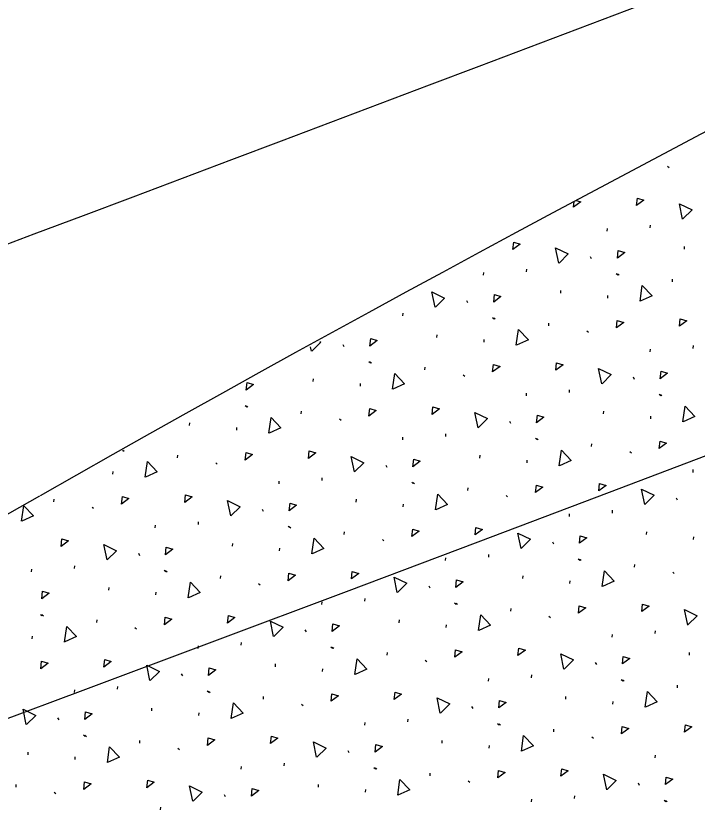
# Model space of a CAD drawing. Extents: x 2338610 to 2351914, y 366540 to 376484.
# Drawn here: x 2348541.54 to 2348555.33, y 367654.93 to 367671.01 of the extents above; entities that cross this region are included whole.
import ezdxf

# ---------------------------------------------------------------- set-up
doc = ezdxf.new("R2010")
doc.units = 0
for name, color, linetype in [('RD_HC_Cl', 7, 'Continuous'), ('RD_PD_ConcMed', 7, 'Continuous'), ('RD_PD_Final_LnLine', 7, 'Continuous')]:
    doc.layers.add(name, color=color, linetype=linetype)

msp = doc.modelspace()

# ---------------------------------------------------------------- linework, layer by layer
at = {"layer": 'RD_HC_Cl'}
msp.add_arc((2347533.93, 370355.677), 2880.79, 281.440729, 295.940729, dxfattribs=at)
at = {"layer": 'RD_PD_ConcMed'}
for p, q in [((2348554.736, 367667.966), (2348554.768, 367667.942)), ((2348552.829, 367667.135), (2348552.841, 367667.251)), ((2348553.513, 367666.653), (2348553.517, 367666.708)), ((2348554.384, 367666.722), (2348554.388, 367666.776)), ((2348555.075, 367666.284), (2348555.079, 367666.339)), ((2348553.169, 367666.141), (2348553.191, 367666.096)), ((2348551.879, 367665.83), (2348551.883, 367665.885)), ((2348551.008, 367665.762), (2348551.012, 367665.816)), ((2348553.695, 367665.793), (2348553.727, 367665.769)), ((2348553.72, 367665.789), (2348553.752, 367665.765)), ((2348554.832, 367665.626), (2348554.837, 367665.68)), ((2348552.571, 367665.393), (2348552.575, 367665.448)), ((2348550.664, 367665.25), (2348550.686, 367665.205)), ((2348553.524, 367665.296), (2348553.528, 367665.35)), ((2348549.374, 367664.939), (2348549.378, 367664.994)), ((2348551.19, 367664.902), (2348551.222, 367664.878)), ((2348551.215, 367664.897), (2348551.247, 367664.874)), ((2348552.328, 367664.735), (2348552.332, 367664.789)), ((2348553.1, 367664.633), (2348553.133, 367664.609)), ((2348550.066, 367664.502), (2348550.07, 367664.556)), ((2348551.019, 367664.405), (2348551.024, 367664.459)), ((2348547.525, 367664.22), (2348547.506, 367664.313)), ((2348548.159, 367664.359), (2348548.181, 367664.314)), ((2348555.253, 367664.279), (2348555.257, 367664.334)), ((2348554.382, 367664.211), (2348554.386, 367664.265)), ((2348548.685, 367664.011), (2348548.717, 367663.987)), ((2348548.711, 367664.006), (2348548.743, 367663.982)), ((2348549.823, 367663.843), (2348549.827, 367663.898)), ((2348547.561, 367663.611), (2348547.565, 367663.665)), ((2348550.596, 367663.741), (2348550.628, 367663.717)), ((2348554.038, 367663.699), (2348554.06, 367663.654)), ((2348548.515, 367663.513), (2348548.519, 367663.568)), ((2348551.877, 367663.319), (2348551.881, 367663.374)), ((2348552.748, 367663.388), (2348552.752, 367663.442)), ((2348554.564, 367663.351), (2348554.596, 367663.327)), ((2348554.589, 367663.346), (2348554.621, 367663.322)), ((2348546.181, 367663.119), (2348546.213, 367663.095)), ((2348546.206, 367663.115), (2348546.238, 367663.091)), ((2348547.318, 367662.952), (2348547.322, 367663.007)), ((2348553.44, 367662.951), (2348553.444, 367663.005)), ((2348548.091, 367662.85), (2348548.123, 367662.826)), ((2348554.393, 367662.853), (2348554.398, 367662.908)), ((2348545.056, 367662.719), (2348545.061, 367662.774)), ((2348546.01, 367662.622), (2348546.014, 367662.676)), ((2348551.533, 367662.808), (2348551.555, 367662.762)), ((2348550.243, 367662.497), (2348550.248, 367662.551)), ((2348549.372, 367662.428), (2348549.376, 367662.483)), ((2348552.059, 367662.459), (2348552.091, 367662.435)), ((2348552.084, 367662.455), (2348552.117, 367662.431)), ((2348553.197, 367662.292), (2348553.201, 367662.347)), ((2348543.695, 367662.214), (2348543.708, 367662.204)), ((2348543.706, 367662.22), (2348543.733, 367662.2)), ((2348553.97, 367662.19), (2348554.002, 367662.166)), ((2348544.814, 367662.061), (2348544.818, 367662.115)), ((2348550.935, 367662.059), (2348550.939, 367662.114)), ((2348545.586, 367661.959), (2348545.618, 367661.935)), ((2348549.029, 367661.916), (2348549.051, 367661.871)), ((2348551.889, 367661.962), (2348551.893, 367662.016)), ((2348543.505, 367661.731), (2348543.509, 367661.785)), ((2348555.251, 367661.768), (2348555.255, 367661.823)), ((2348546.868, 367661.537), (2348546.872, 367661.591)), ((2348547.739, 367661.605), (2348547.743, 367661.66)), ((2348549.555, 367661.568), (2348549.587, 367661.544)), ((2348549.58, 367661.564), (2348549.612, 367661.54)), ((2348550.692, 367661.401), (2348550.696, 367661.455)), ((2348542.309, 367661.169), (2348542.313, 367661.224)), ((2348548.43, 367661.168), (2348548.434, 367661.223)), ((2348551.465, 367661.299), (2348551.497, 367661.275)), ((2348554.907, 367661.256), (2348554.929, 367661.211)), ((2348543.082, 367661.067), (2348543.114, 367661.043)), ((2348549.384, 367661.071), (2348549.388, 367661.125)), ((2348546.524, 367661.025), (2348546.546, 367660.98)), ((2348552.746, 367660.877), (2348552.75, 367660.931)), ((2348553.617, 367660.945), (2348553.621, 367661)), ((2348545.234, 367660.714), (2348545.238, 367660.768)), ((2348544.363, 367660.646), (2348544.367, 367660.7)), ((2348547.05, 367660.677), (2348547.082, 367660.653)), ((2348547.075, 367660.672), (2348547.107, 367660.648)), ((2348548.187, 367660.509), (2348548.192, 367660.564)), ((2348554.309, 367660.508), (2348554.313, 367660.563)), ((2348555.263, 367660.411), (2348555.267, 367660.465)), ((2348545.926, 367660.277), (2348545.93, 367660.331)), ((2348548.96, 367660.407), (2348548.992, 367660.383)), ((2348552.402, 367660.365), (2348552.424, 367660.32)), ((2348544.019, 367660.134), (2348544.041, 367660.088)), ((2348546.879, 367660.179), (2348546.883, 367660.234)), ((2348551.113, 367660.054), (2348551.117, 367660.108)), ((2348550.241, 367659.986), (2348550.246, 367660.04)), ((2348552.928, 367660.017), (2348552.961, 367659.993)), ((2348552.954, 367660.012), (2348552.986, 367659.988)), ((2348541.858, 367659.754), (2348541.862, 367659.809)), ((2348542.729, 367659.823), (2348542.733, 367659.877)), ((2348544.545, 367659.785), (2348544.577, 367659.762)), ((2348544.57, 367659.781), (2348544.602, 367659.757)), ((2348554.066, 367659.849), (2348554.07, 367659.904)), ((2348545.683, 367659.618), (2348545.687, 367659.673)), ((2348551.804, 367659.617), (2348551.808, 367659.671)), ((2348554.839, 367659.747), (2348554.871, 367659.724)), ((2348546.455, 367659.516), (2348546.488, 367659.492)), ((2348549.898, 367659.474), (2348549.92, 367659.429)), ((2348552.758, 367659.519), (2348552.762, 367659.574)), ((2348543.421, 367659.385), (2348543.425, 367659.44)), ((2348544.374, 367659.288), (2348544.379, 367659.343)), ((2348547.737, 367659.094), (2348547.741, 367659.149)), ((2348548.608, 367659.163), (2348548.612, 367659.217)), ((2348550.424, 367659.126), (2348550.456, 367659.102)), ((2348550.449, 367659.121), (2348550.481, 367659.097)), ((2348551.561, 367658.958), (2348551.566, 367659.013)), ((2348542.04, 367658.894), (2348542.072, 367658.87)), ((2348542.066, 367658.89), (2348542.098, 367658.866)), ((2348552.334, 367658.856), (2348552.366, 367658.832)), ((2348543.178, 367658.727), (2348543.182, 367658.781)), ((2348549.299, 367658.725), (2348549.304, 367658.78)), ((2348550.253, 367658.628), (2348550.257, 367658.683)), ((2348543.951, 367658.625), (2348543.983, 367658.601)), ((2348547.393, 367658.582), (2348547.415, 367658.537)), ((2348553.615, 367658.434), (2348553.62, 367658.489)), ((2348554.486, 367658.503), (2348554.491, 367658.557)), ((2348541.87, 367658.397), (2348541.874, 367658.451)), ((2348546.103, 367658.271), (2348546.107, 367658.326)), ((2348545.232, 367658.203), (2348545.236, 367658.257)), ((2348547.919, 367658.234), (2348547.951, 367658.21)), ((2348547.944, 367658.23), (2348547.976, 367658.206)), ((2348549.057, 367658.067), (2348549.061, 367658.121)), ((2348555.178, 367658.066), (2348555.182, 367658.12)), ((2348546.795, 367657.834), (2348546.799, 367657.889)), ((2348549.829, 367657.965), (2348549.861, 367657.941)), ((2348553.272, 367657.922), (2348553.294, 367657.877)), ((2348544.888, 367657.691), (2348544.91, 367657.646)), ((2348547.748, 367657.737), (2348547.753, 367657.791)), ((2348551.111, 367657.543), (2348551.115, 367657.598)), ((2348551.982, 367657.611), (2348551.986, 367657.666)), ((2348553.798, 367657.574), (2348553.83, 367657.55)), ((2348553.823, 367657.57), (2348553.855, 367657.546)), ((2348542.727, 367657.312), (2348542.731, 367657.366)), ((2348543.598, 367657.38), (2348543.603, 367657.435)), ((2348554.935, 367657.407), (2348554.939, 367657.461)), ((2348545.414, 367657.343), (2348545.446, 367657.319)), ((2348545.439, 367657.338), (2348545.472, 367657.315)), ((2348546.552, 367657.176), (2348546.556, 367657.23)), ((2348552.673, 367657.174), (2348552.678, 367657.229)), ((2348547.325, 367657.074), (2348547.357, 367657.05)), ((2348553.627, 367657.077), (2348553.631, 367657.131)), ((2348544.29, 367656.943), (2348544.294, 367656.997)), ((2348545.244, 367656.846), (2348545.248, 367656.9)), ((2348550.767, 367657.031), (2348550.789, 367656.986)), ((2348542.384, 367656.8), (2348542.406, 367656.755)), ((2348549.477, 367656.72), (2348549.481, 367656.775)), ((2348548.606, 367656.652), (2348548.61, 367656.706)), ((2348551.293, 367656.683), (2348551.325, 367656.659)), ((2348551.318, 367656.679), (2348551.35, 367656.655)), ((2348552.431, 367656.516), (2348552.435, 367656.57)), ((2348542.91, 367656.452), (2348542.942, 367656.428)), ((2348542.935, 367656.447), (2348542.967, 367656.423)), ((2348553.203, 367656.414), (2348553.235, 367656.39)), ((2348544.047, 367656.284), (2348544.051, 367656.339)), ((2348550.169, 367656.283), (2348550.173, 367656.337)), ((2348551.122, 367656.186), (2348551.126, 367656.24)), ((2348541.785, 367656.052), (2348541.789, 367656.106)), ((2348544.82, 367656.182), (2348544.852, 367656.158)), ((2348548.262, 367656.14), (2348548.284, 367656.095)), ((2348542.739, 367655.954), (2348542.743, 367656.009)), ((2348554.485, 367655.992), (2348554.489, 367656.046)), ((2348546.101, 367655.76), (2348546.105, 367655.815)), ((2348546.972, 367655.829), (2348546.976, 367655.883)), ((2348548.788, 367655.792), (2348548.82, 367655.768)), ((2348548.813, 367655.787), (2348548.845, 367655.763)), ((2348549.926, 367655.624), (2348549.93, 367655.679)), ((2348541.542, 367655.393), (2348541.547, 367655.447)), ((2348547.664, 367655.392), (2348547.668, 367655.446)), ((2348550.699, 367655.522), (2348550.731, 367655.498)), ((2348554.141, 367655.48), (2348554.163, 367655.435)), ((2348542.315, 367655.291), (2348542.347, 367655.267)), ((2348548.618, 367655.294), (2348548.622, 367655.349)), ((2348545.757, 367655.249), (2348545.779, 367655.203)), ((2348551.98, 367655.1), (2348551.984, 367655.155)), ((2348552.851, 367655.169), (2348552.855, 367655.223)), ((2348554.667, 367655.132), (2348554.699, 367655.108)), ((2348554.692, 367655.127), (2348554.724, 367655.103)), ((2348544.468, 367654.938), (2348544.472, 367654.992))]:
    msp.add_line(p, q, dxfattribs=at)
for points in [[(2348552.886, 367667.275), (2348552.977, 367667.246), (2348552.829, 367667.135)], [(2348554.108, 367667.169), (2348554.124, 367667.322), (2348554.257, 367667.28), (2348554.108, 367667.169)], [(2348555.039, 367666.894), (2348554.974, 367667.208), (2348555.23, 367667.081), (2348555.043, 367666.898)], [(2348551.603, 367666.277), (2348551.619, 367666.43), (2348551.752, 367666.389), (2348551.603, 367666.277)], [(2348552.534, 367666.003), (2348552.469, 367666.316), (2348552.725, 367666.19), (2348552.539, 367666.006)], [(2348553.718, 367666.108), (2348553.735, 367666.261), (2348553.867, 367666.22), (2348553.718, 367666.108)], [(2348550.03, 367665.111), (2348549.965, 367665.425), (2348550.221, 367665.298), (2348550.034, 367665.115)], [(2348554.177, 367665.234), (2348554.223, 367665.55), (2348554.42, 367665.344), (2348554.182, 367665.235)], [(2348551.214, 367665.217), (2348551.23, 367665.37), (2348551.362, 367665.328), (2348551.214, 367665.217)], [(2348553.698, 367664.692), (2348553.714, 367664.845), (2348553.847, 367664.804), (2348553.698, 367664.692)], [(2348554.977, 367664.726), (2348554.993, 367664.879), (2348555.126, 367664.838), (2348554.977, 367664.726)], [(2348551.672, 367664.342), (2348551.718, 367664.659), (2348551.916, 367664.452), (2348551.677, 367664.344)], [(2348548.709, 367664.325), (2348548.725, 367664.478), (2348548.858, 367664.437), (2348548.709, 367664.325)], [(2348547.695, 367664.418), (2348547.716, 367664.407), (2348547.529, 367664.224)], [(2348551.193, 367663.801), (2348551.209, 367663.954), (2348551.342, 367663.912), (2348551.193, 367663.801)], [(2348552.472, 367663.835), (2348552.489, 367663.988), (2348552.621, 367663.947), (2348552.472, 367663.835)], [(2348553.403, 367663.56), (2348553.339, 367663.874), (2348553.595, 367663.747), (2348553.408, 367663.564)], [(2348554.588, 367663.665), (2348554.604, 367663.818), (2348554.736, 367663.777), (2348554.588, 367663.665)], [(2348549.167, 367663.451), (2348549.214, 367663.768), (2348549.411, 367663.561), (2348549.173, 367663.453)], [(2348546.204, 367663.434), (2348546.22, 367663.587), (2348546.353, 367663.546), (2348546.204, 367663.434)], [(2348548.688, 367662.909), (2348548.705, 367663.062), (2348548.837, 367663.021), (2348548.688, 367662.909)], [(2348549.968, 367662.943), (2348549.984, 367663.097), (2348550.116, 367663.055), (2348549.968, 367662.943)], [(2348555.046, 367662.791), (2348555.092, 367663.108), (2348555.29, 367662.901), (2348555.051, 367662.793)], [(2348546.663, 367662.56), (2348546.709, 367662.877), (2348546.906, 367662.67), (2348546.668, 367662.561)], [(2348550.899, 367662.669), (2348550.834, 367662.982), (2348551.09, 367662.856), (2348550.903, 367662.672)], [(2348552.083, 367662.774), (2348552.099, 367662.927), (2348552.232, 367662.886), (2348552.083, 367662.774)], [(2348554.567, 367662.249), (2348554.583, 367662.402), (2348554.716, 367662.361), (2348554.567, 367662.249)], [(2348547.463, 367662.052), (2348547.479, 367662.205), (2348547.612, 367662.164), (2348547.463, 367662.052)], [(2348552.541, 367661.9), (2348552.588, 367662.217), (2348552.785, 367662.01), (2348552.547, 367661.902)], [(2348546.184, 367662.018), (2348546.2, 367662.171), (2348546.332, 367662.13), (2348546.184, 367662.018)], [(2348548.394, 367661.778), (2348548.329, 367662.091), (2348548.585, 367661.964), (2348548.398, 367661.781)], [(2348549.578, 367661.883), (2348549.594, 367662.036), (2348549.727, 367661.995), (2348549.578, 367661.883)], [(2348544.158, 367661.668), (2348544.204, 367661.985), (2348544.401, 367661.779), (2348544.163, 367661.67)], [(2348553.342, 367661.392), (2348553.358, 367661.545), (2348553.49, 367661.504), (2348553.342, 367661.392)], [(2348552.062, 367661.358), (2348552.079, 367661.511), (2348552.211, 367661.47), (2348552.062, 367661.358)], [(2348554.273, 367661.118), (2348554.208, 367661.431), (2348554.464, 367661.304), (2348554.277, 367661.121)], [(2348543.679, 367661.127), (2348543.695, 367661.28), (2348543.828, 367661.239), (2348543.679, 367661.127)], [(2348544.958, 367661.161), (2348544.974, 367661.314), (2348545.107, 367661.273), (2348544.958, 367661.161)], [(2348550.037, 367661.008), (2348550.083, 367661.325), (2348550.28, 367661.119), (2348550.042, 367661.01)], [(2348541.653, 367660.777), (2348541.699, 367661.094), (2348541.897, 367660.887), (2348541.658, 367660.779)], [(2348545.889, 367660.886), (2348545.824, 367661.2), (2348546.08, 367661.073), (2348545.894, 367660.89)], [(2348547.073, 367660.991), (2348547.09, 367661.145), (2348547.222, 367661.103), (2348547.073, 367660.991)], [(2348549.558, 367660.467), (2348549.574, 367660.62), (2348549.706, 367660.579), (2348549.558, 367660.467)], [(2348550.837, 367660.501), (2348550.853, 367660.654), (2348550.986, 367660.613), (2348550.837, 367660.501)], [(2348542.453, 367660.27), (2348542.47, 367660.423), (2348542.602, 367660.381), (2348542.453, 367660.27)], [(2348547.532, 367660.117), (2348547.578, 367660.434), (2348547.775, 367660.227), (2348547.537, 367660.119)], [(2348551.768, 367660.226), (2348551.703, 367660.54), (2348551.959, 367660.413), (2348551.772, 367660.23)], [(2348552.952, 367660.332), (2348552.968, 367660.485), (2348553.101, 367660.443), (2348552.952, 367660.332)], [(2348543.385, 367659.995), (2348543.32, 367660.309), (2348543.576, 367660.182), (2348543.389, 367659.998)], [(2348544.569, 367660.1), (2348544.585, 367660.253), (2348544.717, 367660.212), (2348544.569, 367660.1)], [(2348553.41, 367659.457), (2348553.457, 367659.774), (2348553.654, 367659.567), (2348553.416, 367659.459)], [(2348547.053, 367659.575), (2348547.069, 367659.729), (2348547.202, 367659.687), (2348547.053, 367659.575)], [(2348548.332, 367659.61), (2348548.348, 367659.763), (2348548.481, 367659.721), (2348548.332, 367659.61)], [(2348549.263, 367659.335), (2348549.198, 367659.649), (2348549.454, 367659.522), (2348549.267, 367659.338)], [(2348545.027, 367659.226), (2348545.073, 367659.543), (2348545.271, 367659.336), (2348545.032, 367659.228)], [(2348550.447, 367659.44), (2348550.464, 367659.593), (2348550.596, 367659.552), (2348550.447, 367659.44)], [(2348542.064, 367659.209), (2348542.08, 367659.362), (2348542.213, 367659.321), (2348542.064, 367659.209)], [(2348552.932, 367658.916), (2348552.948, 367659.069), (2348553.08, 367659.027), (2348552.932, 367658.916)], [(2348554.211, 367658.95), (2348554.227, 367659.103), (2348554.359, 367659.061), (2348554.211, 367658.95)], [(2348555.142, 367658.675), (2348555.077, 367658.989), (2348555.333, 367658.862), (2348555.146, 367658.679)], [(2348544.548, 367658.684), (2348544.564, 367658.837), (2348544.697, 367658.796), (2348544.548, 367658.684)], [(2348545.827, 367658.718), (2348545.844, 367658.871), (2348545.976, 367658.83), (2348545.827, 367658.718)], [(2348550.906, 367658.566), (2348550.952, 367658.883), (2348551.149, 367658.676), (2348550.911, 367658.568)], [(2348542.522, 367658.334), (2348542.569, 367658.651), (2348542.766, 367658.445), (2348542.528, 367658.336)], [(2348546.758, 367658.444), (2348546.694, 367658.757), (2348546.95, 367658.631), (2348546.763, 367658.447)], [(2348547.943, 367658.549), (2348547.959, 367658.702), (2348548.091, 367658.661), (2348547.943, 367658.549)], [(2348550.427, 367658.024), (2348550.443, 367658.177), (2348550.575, 367658.136), (2348550.427, 367658.024)], [(2348551.706, 367658.058), (2348551.722, 367658.211), (2348551.855, 367658.17), (2348551.706, 367658.058)], [(2348552.637, 367657.784), (2348552.572, 367658.097), (2348552.828, 367657.971), (2348552.641, 367657.787)], [(2348553.821, 367657.889), (2348553.837, 367658.042), (2348553.97, 367658.001), (2348553.821, 367657.889)], [(2348542.043, 367657.793), (2348542.06, 367657.946), (2348542.192, 367657.905), (2348542.043, 367657.793)], [(2348543.323, 367657.827), (2348543.339, 367657.98), (2348543.471, 367657.939), (2348543.323, 367657.827)], [(2348544.254, 367657.552), (2348544.189, 367657.866), (2348544.445, 367657.739), (2348544.258, 367657.556)], [(2348548.401, 367657.675), (2348548.447, 367657.991), (2348548.645, 367657.785), (2348548.406, 367657.676)], [(2348545.438, 367657.658), (2348545.454, 367657.811), (2348545.587, 367657.769), (2348545.438, 367657.658)], [(2348547.922, 367657.133), (2348547.938, 367657.286), (2348548.071, 367657.245), (2348547.922, 367657.133)], [(2348549.201, 367657.167), (2348549.218, 367657.32), (2348549.35, 367657.279), (2348549.201, 367657.167)], [(2348550.132, 367656.892), (2348550.067, 367657.206), (2348550.324, 367657.079), (2348550.137, 367656.896)], [(2348554.28, 367657.015), (2348554.326, 367657.331), (2348554.523, 367657.125), (2348554.285, 367657.016)], [(2348545.896, 367656.783), (2348545.943, 367657.1), (2348546.14, 367656.893), (2348545.901, 367656.785)], [(2348551.316, 367656.998), (2348551.333, 367657.151), (2348551.465, 367657.11), (2348551.316, 367656.998)], [(2348541.749, 367656.661), (2348541.684, 367656.975), (2348541.94, 367656.848), (2348541.753, 367656.665)], [(2348542.933, 367656.766), (2348542.949, 367656.919), (2348543.082, 367656.878), (2348542.933, 367656.766)], [(2348553.801, 367656.473), (2348553.817, 367656.626), (2348553.949, 367656.585), (2348553.801, 367656.473)], [(2348555.08, 367656.507), (2348555.096, 367656.66), (2348555.229, 367656.619), (2348555.08, 367656.507)], [(2348545.417, 367656.242), (2348545.434, 367656.395), (2348545.566, 367656.353), (2348545.417, 367656.242)], [(2348546.697, 367656.276), (2348546.713, 367656.429), (2348546.845, 367656.388), (2348546.697, 367656.276)], [(2348551.775, 367656.123), (2348551.821, 367656.44), (2348552.018, 367656.234), (2348551.78, 367656.125)], [(2348547.628, 367656.001), (2348547.563, 367656.315), (2348547.819, 367656.188), (2348547.632, 367656.005)], [(2348548.812, 367656.106), (2348548.828, 367656.259), (2348548.96, 367656.218), (2348548.812, 367656.106)], [(2348543.392, 367655.892), (2348543.438, 367656.209), (2348543.635, 367656.002), (2348543.397, 367655.894)], [(2348552.575, 367655.616), (2348552.591, 367655.769), (2348552.724, 367655.728), (2348552.575, 367655.616)], [(2348551.296, 367655.582), (2348551.312, 367655.735), (2348551.445, 367655.694), (2348551.296, 367655.582)], [(2348553.506, 367655.341), (2348553.441, 367655.655), (2348553.697, 367655.528), (2348553.511, 367655.345)], [(2348554.69, 367655.446), (2348554.707, 367655.6), (2348554.839, 367655.558), (2348554.69, 367655.446)], [(2348542.913, 367655.35), (2348542.929, 367655.503), (2348543.061, 367655.462), (2348542.913, 367655.35)], [(2348544.192, 367655.384), (2348544.208, 367655.537), (2348544.341, 367655.496), (2348544.192, 367655.384)], [(2348549.27, 367655.232), (2348549.316, 367655.549), (2348549.514, 367655.342), (2348549.275, 367655.234)], [(2348545.123, 367655.11), (2348545.058, 367655.423), (2348545.314, 367655.297), (2348545.127, 367655.113)], [(2348546.307, 367655.215), (2348546.323, 367655.368), (2348546.456, 367655.327), (2348546.307, 367655.215)]]:
    msp.add_lwpolyline(points, dxfattribs=at)
at = {"layer": 'RD_PD_Final_LnLine'}
for centre, radius, start, end in [((2347533.93, 370355.677), 2859.79, 280.380274, 291.465397), ((2348779.028, 367243.816), 480.061, 113.11333, 119.58316), ((2347533.93, 370355.677), 2871.79, 288.734281, 291.465674), ((2347533.93, 370355.677), 2887.79, 280.380274, 291.594881), ((2348305.978, 368079.244), 480, 288.73428, 299.457)]:
    msp.add_arc(centre, radius, start, end, dxfattribs=at)

doc.saveas('drawing.dxf')
